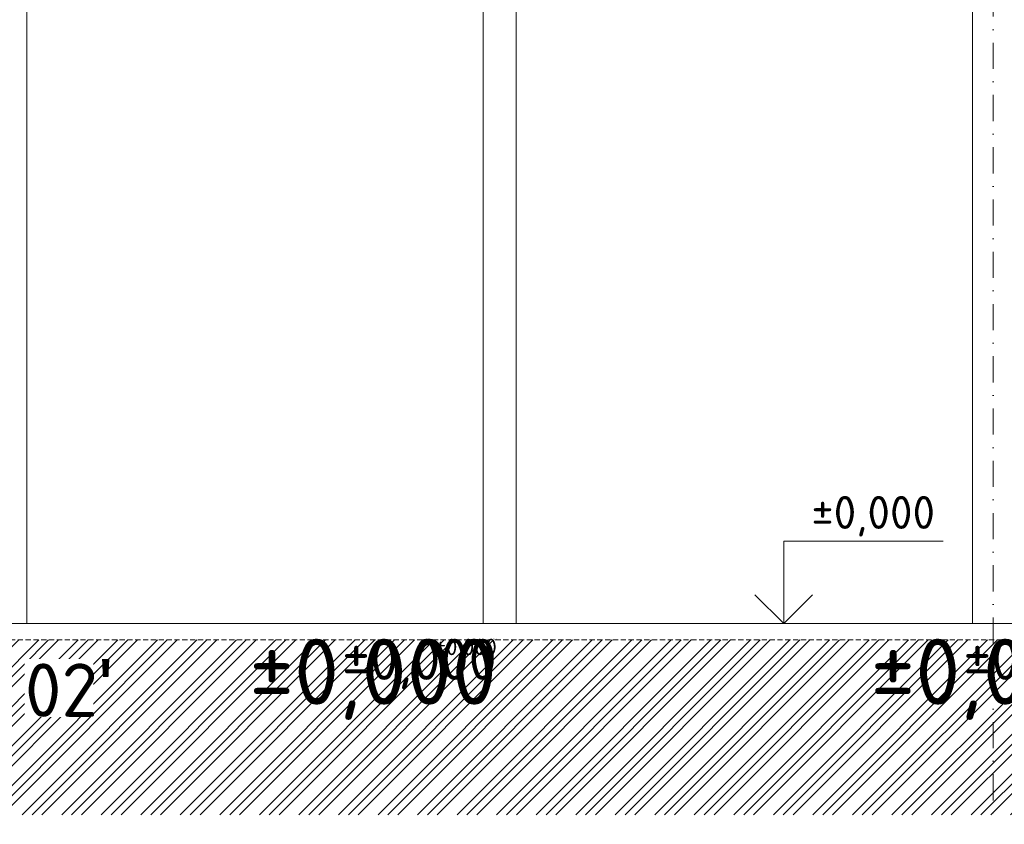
# Model space of a CAD drawing. Header units: millimetres. Extents: x -916886 to 3713765, y -2985421 to 1675785.
# Tile 120 of 656: x 18163 to 30138, y -71730 to -61952. Entities that reach past the tile are written whole.
import ezdxf
from ezdxf.enums import TextEntityAlignment as Align

# ---------------------------------------------------------------- set-up
doc = ezdxf.new("R2010")
doc.units = ezdxf.units.MM
for name, pattern in [('CENTERX2', [101.6, 63.5, -12.7, 12.7, -12.7]), ('DASHDOT', [25.4, 12.7, -6.35, 0, -6.35]), ('HIDDEN', [9.525, 6.35, -3.175])]:
    doc.linetypes.add(name, pattern=pattern)
for name, color, linetype in [('0 @ 1', 7, 'Continuous'), ('0 @ 10', 7, 'Continuous'), ('0 @ 100', 7, 'Continuous'), ('0 @ 200', 7, 'Continuous'), ('0 @ 250 (1)', 7, 'Continuous'), ('0 @ 250 (2)', 7, 'Continuous'), ('0 @ 400', 7, 'Continuous')]:
    doc.layers.add(name, color=color, linetype=linetype)
for name, color, linetype, lineweight in [('A99_N_koty-200-vysk', 6, 'Continuous', 9), ('A99_N_txt-popis-200', 240, 'Continuous', 5), ('A99_S_kce-pohl', 7, 'Continuous', 5), ('A99_S_kce-rez-sil', 7, 'Continuous', 15), ('A99_S_osy', 1, 'CENTERX2', 5), ('A99_S_sraf', 252, 'Continuous', 9)]:
    doc.layers.add(name, color=color, linetype=linetype, lineweight=lineweight)
doc.styles.add('A99_kota', font='isocpeur.ttf', dxfattribs={"height": 2})
doc.styles.add('ad_popis 100', font='isocpeur.ttf', dxfattribs={"height": 200})

# ---------------------------------------------------------------- blocks, each defined once
blk = doc.blocks.new('*U23')
at = {"color": 0, "linetype": 'ByBlock', "lineweight": -2}
blk.add_line((-3, 0), (7, 0), dxfattribs=at)
for points in [[(0, 0), (0, 5), (0, 5), (9.7, 5)], [(-1.75, 1.75), (0, 0), (1.75, 1.75)]]:
    blk.add_lwpolyline(points, dxfattribs=at)
at = {"color": 0, "linetype": 'ByBlock', "lineweight": -2, "style": 'A99_kota'}
for tag, p in [('VYSKA', (9.2, 7.75)), ('POPIS', (9.2, 4.5))]:
    blk.add_attdef(tag, text='', height=2, dxfattribs=at).set_placement(p, align=Align.TOP_RIGHT)
blk = doc.blocks.new('*U2411')
at = {"layer": 'A99_N_koty-200-vysk', "lineweight": 5}
ref = blk.add_blockref('*U23', (146252, -69290), dxfattribs=dict(at, xscale=200, yscale=200, zscale=200))
ref.add_attrib('VYSKA', '±0,000', dxfattribs={"layer": '0 @ 400', "color": 0, "linetype": 'ByBlock', "lineweight": -2, "height": 800, "style": 'A99_kota'}).set_placement((23965, -69475), align=Align.TOP_RIGHT)
ref = blk.add_blockref('*U23', (146252, -69290), dxfattribs=dict(at, xscale=200, yscale=200, zscale=200))
ref.add_attrib('VYSKA', '±0,000', dxfattribs={"layer": '0 @ 250 (1)', "color": 0, "linetype": 'ByBlock', "lineweight": -2, "height": 500, "style": 'A99_kota'}).set_placement((23965, -69475), align=Align.TOP_RIGHT)
ref = blk.add_blockref('*U23', (146252, -69290), dxfattribs=dict(at, xscale=200, yscale=200, zscale=200))
ref.add_attrib('VYSKA', '±0,000', dxfattribs={"layer": '0 @ 250 (2)', "color": 0, "linetype": 'ByBlock', "lineweight": -2, "height": 500, "style": 'A99_kota'}).set_placement((23965, -69475), align=Align.TOP_RIGHT)
ref = blk.add_blockref('*U23', (146252, -69290), dxfattribs=dict(at, xscale=200, yscale=200, zscale=200))
ref.add_attrib('VYSKA', '±0,000', dxfattribs={"layer": '0 @ 100', "color": 0, "linetype": 'ByBlock', "lineweight": -2, "height": 200, "style": 'A99_kota'}).set_placement((23965, -69475), align=Align.TOP_RIGHT)
ref = blk.add_blockref('*U23', (146252, -69290), dxfattribs=dict(at, xscale=200, yscale=200, zscale=200))
ref.add_attrib('VYSKA', '±0,000', dxfattribs={"layer": '0 @ 10', "color": 0, "linetype": 'ByBlock', "lineweight": -2, "height": 20, "style": 'A99_kota'}).set_placement((23965, -69475), align=Align.TOP_RIGHT)
ref = blk.add_blockref('*U23', (146252, -69290), dxfattribs=dict(at, xscale=200, yscale=200, zscale=200))
ref.add_attrib('VYSKA', '±0,000', dxfattribs={"layer": '0 @ 1', "color": 0, "linetype": 'ByBlock', "lineweight": -2, "height": 2, "style": 'A99_kota'}).set_placement((23965, -69475), align=Align.TOP_RIGHT)
blk = doc.blocks.new('*U2487')
at = {"layer": 'A99_N_koty-200-vysk', "lineweight": 5}
ref = blk.add_blockref('*U23', (27455, -69290), dxfattribs=dict(at, xscale=200, yscale=200, zscale=200))
ref.add_attrib('VYSKA', '±0,000', dxfattribs={"layer": '0 @ 200', "color": 0, "linetype": 'ByBlock', "lineweight": -2, "height": 400, "style": 'A99_kota'}).set_placement((29295, -67740), align=Align.TOP_RIGHT)
ref = blk.add_blockref('*U23', (27455, -69290), dxfattribs=dict(at, xscale=200, yscale=200, zscale=200))
ref.add_attrib('VYSKA', '±0,000', dxfattribs={"layer": '0 @ 100', "color": 0, "linetype": 'ByBlock', "lineweight": -2, "height": 200, "style": 'A99_kota'}).set_placement((31520, -69475), align=Align.TOP_RIGHT)
ref = blk.add_blockref('*U23', (27455, -69290), dxfattribs=dict(at, xscale=200, yscale=200, zscale=200))
ref.add_attrib('VYSKA', '±0,000', dxfattribs={"layer": '0 @ 1', "color": 0, "linetype": 'ByBlock', "lineweight": -2, "height": 2, "style": 'A99_kota'}).set_placement((31520, -69475), align=Align.TOP_RIGHT)
ref = blk.add_blockref('*U23', (27455, -69290), dxfattribs=dict(at, xscale=200, yscale=200, zscale=200))
ref.add_attrib('VYSKA', '±0,000', dxfattribs={"layer": '0 @ 400', "color": 0, "linetype": 'ByBlock', "lineweight": -2, "height": 800, "style": 'A99_kota'}).set_placement((31520, -69475), align=Align.TOP_RIGHT)
ref = blk.add_blockref('*U23', (27455, -69290), dxfattribs=dict(at, xscale=200, yscale=200, zscale=200))
ref.add_attrib('VYSKA', '±0,000', dxfattribs={"layer": '0 @ 10', "color": 0, "linetype": 'ByBlock', "lineweight": -2, "height": 20, "style": 'A99_kota'}).set_placement((31520, -69475), align=Align.TOP_RIGHT)
ref = blk.add_blockref('*U23', (27455, -69290), dxfattribs=dict(at, xscale=200, yscale=200, zscale=200))
ref.add_attrib('VYSKA', '±0,000', dxfattribs={"layer": '0 @ 250 (1)', "color": 0, "linetype": 'ByBlock', "lineweight": -2, "height": 500, "style": 'A99_kota'}).set_placement((31520, -69475), align=Align.TOP_RIGHT)
ref = blk.add_blockref('*U23', (27455, -69290), dxfattribs=dict(at, xscale=200, yscale=200, zscale=200))
ref.add_attrib('VYSKA', '±0,000', dxfattribs={"layer": '0 @ 250 (2)', "color": 0, "linetype": 'ByBlock', "lineweight": -2, "height": 500, "style": 'A99_kota'}).set_placement((31520, -69475), align=Align.TOP_RIGHT)

msp = doc.modelspace()

# ---------------------------------------------------------------- hatches: boundary and pattern name
at = {"layer": 'A99_S_sraf', "linetype": 'Continuous', "lineweight": 0}
h = msp.add_hatch(dxfattribs=at)
h.set_pattern_fill('ZEM_PUVODNI', color=256, scale=85, angle=180)
h.set_pattern_definition([(225, (0, -24655.14), (240.4163, -240.4163), []), (225, (-120.2, -24655.14), (240.4163, -240.4163), []), (225, (-240.4, -24655.14), (240.4163, -240.4163), [])])
h.paths.add_polyline_path([(5750, -69490.2), (-646.9, -69690.1), (-4963.8, -69690.1), (-4963.8, -71615.1), (155112.5, -71615.1), (155106.2, -69631.5), (150800, -69440.1), (150800, -69490.1)])

# ---------------------------------------------------------------- linework, layer by layer
at = {"layer": 'A99_S_kce-pohl', "linetype": 'Continuous'}
for p, q in [((18250, -69290.1), (18250, -57267)), ((29750, -69290.1), (29750, -57267)), ((23800, -69290.1), (23800, -58170.1)), ((24200, -69290.1), (24200, -58170.1))]:
    msp.add_line(p, q, dxfattribs=at)
at = {"layer": 'A99_S_kce-rez-sil', "linetype": 'Continuous'}
msp.add_line((5450, -69290.1), (150800, -69290.1), dxfattribs=at)
at = {"layer": 'A99_S_kce-rez-sil', "color": 7, "linetype": 'HIDDEN', "lineweight": 5, "ltscale": 10}
msp.add_line((5756.2, -69490), (150800, -69490.1), dxfattribs=at)
at = {"layer": 'A99_S_osy', "linetype": 'DASHDOT', "lineweight": 5, "ltscale": 25}
msp.add_line((30000, -53340.1), (30000, -71730.1), dxfattribs=at)

# ---------------------------------------------------------------- block references
at = {"layer": 'A99_S_kce-rez-sil', "color": 4, "linetype": 'Continuous', "lineweight": 0}
for name in ['*U2411', '*U2487']:
    msp.add_blockref(name, (0, 0), dxfattribs=at)

# ---------------------------------------------------------------- next in the draw order: texts
at = {"layer": 'A99_N_txt-popis-200', "color": 1, "lineweight": 0, "insert": (18225, -69720.1), "char_height": 650, "attachment_point": 1, "style": 'ad_popis 100', "bg_fill": 3, "box_fill_scale": 1, "bg_fill_color": 256, "bg_fill_transparency": 0}
msp.add_mtext_dynamic_manual_height_columns("02{\\fArial|b0|i0|c238|p34;\\H1.08333x;'}", width=832.5, gutter_width=1000, heights=[0], dxfattribs=at)

doc.saveas('drawing.dxf')
